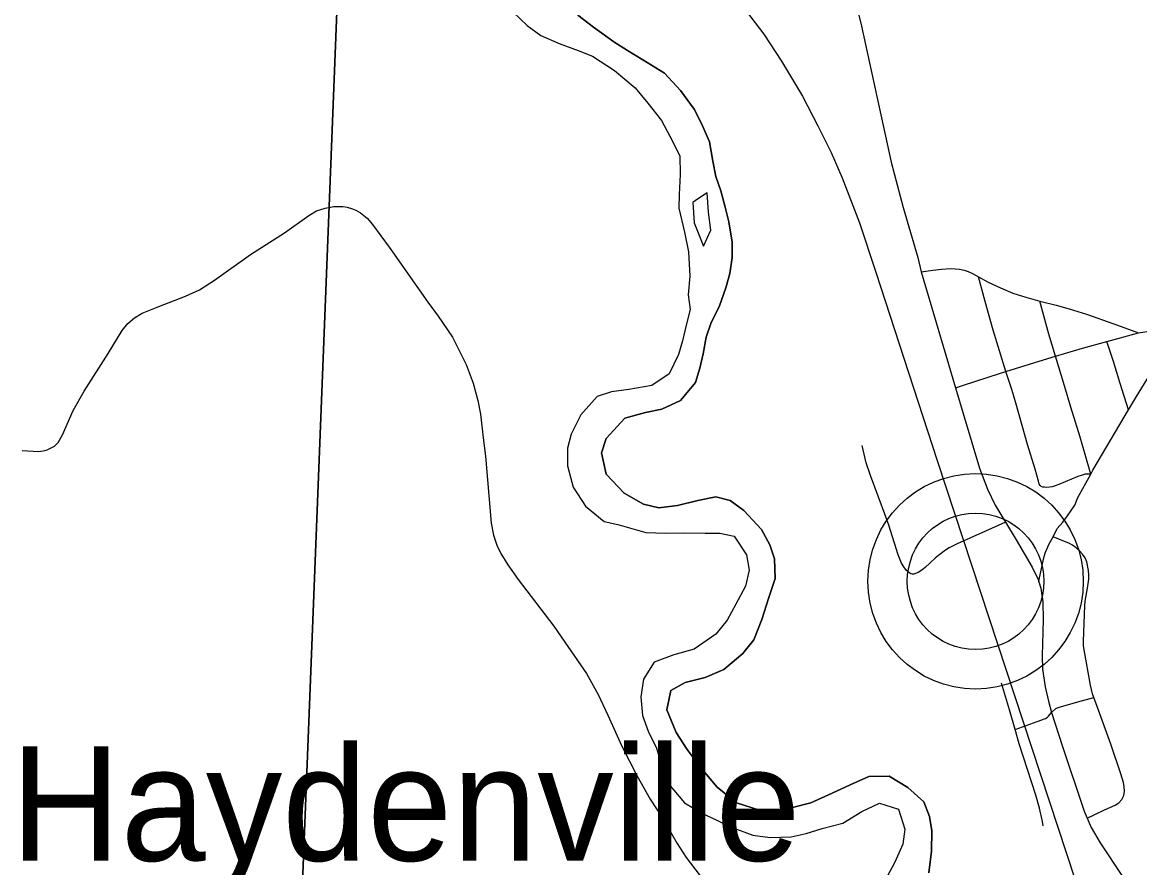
# Model space of a CAD drawing. Extents: x 39.8 to 73.8, y 13 to 35.
# Drawn here: x 46.061 to 46.833, y 28.175 to 28.759 of the extents above; entities that cross this region are included whole.
import ezdxf

# ---------------------------------------------------------------- set-up
doc = ezdxf.new("R2010")
doc.units = 0
for name, color, linetype in [('GM_X_Corporation', 7, 'Continuous'), ('GM_X_County_Road', 7, 'Continuous'), ('GM_X_Major_River', 7, 'Continuous'), ('GM_X_Rail_Line', 7, 'Continuous'), ('GM_X_Township_Road', 7, 'Continuous'), ('GM_X_Unincorporated', 7, 'Continuous'), ('GM_X_Unincorporated_Location', 7, 'Continuous'), ('GM_X_Unincorporated_Text', 7, 'Continuous')]:
    doc.layers.add(name, color=color, linetype=linetype)

msp = doc.modelspace()

# ---------------------------------------------------------------- linework, layer by layer
at = {"layer": 'GM_X_Corporation'}
for points in [[(45.2916, 29.0179), (46.28582, 28.96471), (46.24519, 27.93679), (45.23236, 28.00586)], [(46.28582, 28.96471), (47.30013, 28.91155), (47.3019, 28.79184), (47.22222, 27.86899), (46.24519, 27.93679)]]:
    msp.add_lwpolyline(points, close=True, dxfattribs=at)
at = {"layer": 'GM_X_County_Road'}
msp.add_lwpolyline([(46.63459, 28.77965), (46.64039, 28.75592), (46.66088, 28.662), (46.66908, 28.63058), (46.67932, 28.59608), (46.68156, 28.58627), (46.70544, 28.50615), (46.72201, 28.45054), (46.72735, 28.43606), (46.73279, 28.42498), (46.73982, 28.41328), (46.74716, 28.40104), (46.75836, 28.38231), (46.76236, 28.3738), (46.76286, 28.3722), (46.76425, 28.36776), (46.76563, 28.35839), (46.76594, 28.34588), (46.76521, 28.32105), (46.76553, 28.31181), (46.7672, 28.2996), (46.76956, 28.28976), (46.77157, 28.28194), (46.77913, 28.25912), (46.79416, 28.21382), (46.79637, 28.20883), (46.79916, 28.20255), (46.80526, 28.19183), (46.8208, 28.16863)], dxfattribs=at)
at = {"layer": 'GM_X_Major_River'}
for p, q in [((46.39983, 28.76566), (46.40937, 28.75627)), ((46.45516, 28.75517), (46.44449, 28.76341)), ((46.40937, 28.75627), (46.41888, 28.74954)), ((46.41888, 28.74954), (46.43142, 28.74397)), ((46.46925, 28.74507), (46.45516, 28.75517)), ((46.43142, 28.74397), (46.4447, 28.73916)), ((46.47876, 28.73909), (46.46925, 28.74507)), ((46.4447, 28.73916), (46.45458, 28.73509)), ((46.45458, 28.73509), (46.4698, 28.72537)), ((46.4894, 28.73275), (46.47876, 28.73909)), ((46.50424, 28.72341), (46.4894, 28.73275)), ((46.4698, 28.72537), (46.4839, 28.71337)), ((46.51532, 28.71138), (46.50424, 28.72341)), ((46.4839, 28.71337), (46.49269, 28.70284)), ((46.52489, 28.69859), (46.51532, 28.71138)), ((46.49269, 28.70284), (46.50226, 28.6908)), ((46.5299, 28.68878), (46.52489, 28.69859)), ((46.50226, 28.6908), (46.50803, 28.67987)), ((46.5353, 28.67595), (46.5299, 28.68878)), ((46.50803, 28.67987), (46.51496, 28.66629)), ((46.53769, 28.6627), (46.5353, 28.67595)), ((46.51496, 28.66629), (46.51507, 28.6534)), ((46.53967, 28.65211), (46.53769, 28.6627)), ((46.51507, 28.6534), (46.51443, 28.63975)), ((46.54316, 28.64229), (46.53967, 28.65211)), ((46.53372, 28.64069), (46.52719, 28.63633)), ((46.53459, 28.62743), (46.53372, 28.64069)), ((46.54629, 28.63095), (46.54316, 28.64229)), ((46.51443, 28.63975), (46.51414, 28.63028)), ((46.52719, 28.63633), (46.52394, 28.63416)), ((46.52394, 28.63416), (46.52482, 28.62014)), ((46.51414, 28.63028), (46.51806, 28.61364)), ((46.53621, 28.61494), (46.53459, 28.62743)), ((46.54865, 28.62074), (46.54629, 28.63095)), ((46.52482, 28.62014), (46.53127, 28.60399)), ((46.55104, 28.60674), (46.54865, 28.62074)), ((46.51806, 28.61364), (46.52083, 28.60002)), ((46.53127, 28.60399), (46.53621, 28.61494)), ((46.55113, 28.59613), (46.55104, 28.60674)), ((46.52083, 28.60002), (46.52173, 28.58336)), ((46.54934, 28.58513), (46.55113, 28.59613)), ((46.52173, 28.58336), (46.52071, 28.57046)), ((46.54677, 28.57525), (46.54934, 28.58513)), ((46.54235, 28.5627), (46.54677, 28.57525)), ((46.52071, 28.57046), (46.52194, 28.56024)), ((46.52194, 28.56024), (46.51937, 28.55037)), ((46.5364, 28.55052), (46.54235, 28.5627)), ((46.51937, 28.55037), (46.51683, 28.5386)), ((46.53308, 28.54102), (46.5364, 28.55052)), ((46.5309, 28.52963), (46.53308, 28.54102)), ((46.51683, 28.5386), (46.51388, 28.5291)), ((46.51388, 28.5291), (46.50757, 28.51578)), ((46.52872, 28.51976), (46.5309, 28.52963)), ((46.52578, 28.50988), (46.52872, 28.51976)), ((46.50757, 28.51578), (46.49553, 28.50771)), ((46.51529, 28.49728), (46.52578, 28.50988)), ((46.46757, 28.50329), (46.45776, 28.50017)), ((46.47966, 28.50491), (46.46757, 28.50329)), ((46.49553, 28.50771), (46.47966, 28.50491)), ((46.45776, 28.50017), (46.44652, 28.48756)), ((46.50248, 28.49148), (46.51529, 28.49728)), ((46.44652, 28.48756), (46.43982, 28.47423)), ((46.47681, 28.48518), (46.49115, 28.4891)), ((46.49115, 28.4891), (46.50248, 28.49148)), ((46.46407, 28.47104), (46.47681, 28.48518)), ((46.43982, 28.47423), (46.43726, 28.46436)), ((46.46075, 28.46116), (46.46407, 28.47104)), ((46.43726, 28.46436), (46.43737, 28.45223)), ((46.4639, 28.44641), (46.46075, 28.46116)), ((46.43737, 28.45223), (46.44128, 28.43749)), ((46.4765, 28.43326), (46.4639, 28.44641)), ((46.44128, 28.43749), (46.44972, 28.4243)), ((46.48981, 28.42581), (46.4765, 28.43326)), ((46.50043, 28.42325), (46.48981, 28.42581)), ((46.51328, 28.42488), (46.50043, 28.42325)), ((46.52724, 28.42842), (46.51328, 28.42488)), ((46.53971, 28.43081), (46.52724, 28.42842)), ((46.54957, 28.42824), (46.53971, 28.43081)), ((46.55909, 28.42151), (46.54957, 28.42824)), ((46.44972, 28.4243), (46.46267, 28.41381)), ((46.57131, 28.40836), (46.55909, 28.42151)), ((46.46267, 28.41381), (46.47215, 28.41162)), ((46.47215, 28.41162), (46.48163, 28.40906)), ((46.48163, 28.40906), (46.49149, 28.40611)), ((46.49149, 28.40611), (46.50512, 28.40586)), ((46.50512, 28.40586), (46.51836, 28.40598)), ((46.51836, 28.40598), (46.53236, 28.40573)), ((46.53236, 28.40573), (46.54258, 28.40582)), ((46.54258, 28.40582), (46.55243, 28.40364)), ((46.55243, 28.40364), (46.56087, 28.39083)), ((46.57708, 28.3978), (46.57131, 28.40836)), ((46.58019, 28.38798), (46.57708, 28.3978)), ((46.56087, 28.39083), (46.56285, 28.38024)), ((46.58069, 28.37434), (46.58019, 28.38798)), ((46.56285, 28.38024), (46.5603, 28.36923)), ((46.57626, 28.36141), (46.58069, 28.37434)), ((46.5603, 28.36923), (46.5536, 28.35666)), ((46.5536, 28.35666), (46.54764, 28.34562)), ((46.57147, 28.34621), (46.57626, 28.36141)), ((46.54764, 28.34562), (46.53978, 28.33607)), ((46.56592, 28.33214), (46.57147, 28.34621)), ((46.53978, 28.33607), (46.52473, 28.3257)), ((46.55844, 28.3226), (46.56592, 28.33214)), ((46.52473, 28.3257), (46.51077, 28.32178)), ((46.49719, 28.31674), (46.48973, 28.30492)), ((46.51077, 28.32178), (46.49719, 28.31674)), ((46.54529, 28.31149), (46.55844, 28.3226)), ((46.53247, 28.30607), (46.54529, 28.31149)), ((46.48973, 28.30492), (46.48794, 28.29278)), ((46.50871, 28.29713), (46.5185, 28.30253)), ((46.5185, 28.30253), (46.53247, 28.30607)), ((46.5058, 28.28384), (46.50871, 28.29713)), ((46.48794, 28.29278), (46.48919, 28.2799)), ((46.48919, 28.2799), (46.49307, 28.26895)), ((46.51237, 28.26799), (46.5058, 28.28384)), ((46.49307, 28.26895), (46.49885, 28.25725)), ((46.52004, 28.25631), (46.51237, 28.26799)), ((46.49885, 28.25725), (46.50274, 28.24441)), ((46.52961, 28.24351), (46.52004, 28.25631)), ((46.50274, 28.24441), (46.50701, 28.2327)), ((46.5407, 28.23035), (46.52961, 28.24351)), ((46.50701, 28.2327), (46.51809, 28.21954)), ((46.63263, 28.23195), (46.62019, 28.22615)), ((46.64544, 28.23775), (46.63263, 28.23195)), ((46.65944, 28.23788), (46.64544, 28.23775)), ((46.67237, 28.23004), (46.65944, 28.23788)), ((46.55404, 28.21948), (46.5407, 28.23035)), ((46.62019, 28.22615), (46.60549, 28.21957)), ((46.68343, 28.22028), (46.67237, 28.23004)), ((46.51809, 28.21954), (46.53064, 28.21207)), ((46.56997, 28.21432), (46.55404, 28.21948)), ((46.5919, 28.21604), (46.58209, 28.21368)), ((46.60549, 28.21957), (46.5919, 28.21604)), ((46.64074, 28.21345), (46.65279, 28.21925)), ((46.65279, 28.21925), (46.66607, 28.2152)), ((46.6873, 28.21009), (46.68343, 28.22028)), ((46.53064, 28.21207), (46.54052, 28.20761)), ((46.58209, 28.21368), (46.56997, 28.21432)), ((46.62756, 28.20537), (46.64074, 28.21345)), ((46.66607, 28.2152), (46.67035, 28.20122)), ((46.6889, 28.20025), (46.6873, 28.21009)), ((46.54052, 28.20761), (46.5504, 28.20278)), ((46.5504, 28.20278), (46.5652, 28.19723)), ((46.60227, 28.19832), (46.61322, 28.20183)), ((46.61322, 28.20183), (46.62756, 28.20537)), ((46.67035, 28.20122), (46.66893, 28.19097)), ((46.5652, 28.19723), (46.57733, 28.19544)), ((46.57733, 28.19544), (46.5917, 28.19595)), ((46.5917, 28.19595), (46.60227, 28.19832)), ((46.68865, 28.18623), (46.6889, 28.20025)), ((46.66893, 28.19097), (46.66337, 28.17842)), ((46.68689, 28.17105), (46.68865, 28.18623)), ((46.66337, 28.17842), (46.65815, 28.16852))]:
    msp.add_line(p, q, dxfattribs=at)
for points in [[(46.39983, 28.76566), (46.40937, 28.75627), (46.41888, 28.74954), (46.43142, 28.74397), (46.4447, 28.73916), (46.45458, 28.73509), (46.4698, 28.72537), (46.4839, 28.71337), (46.49269, 28.70284), (46.50226, 28.6908), (46.50803, 28.67987), (46.51496, 28.66629), (46.51507, 28.6534), (46.51443, 28.63975), (46.51414, 28.63028), (46.51806, 28.61364), (46.52083, 28.60002), (46.52173, 28.58336), (46.52071, 28.57046), (46.52194, 28.56024), (46.51937, 28.55037), (46.51683, 28.5386), (46.51388, 28.5291), (46.50757, 28.51578), (46.49553, 28.50771), (46.47966, 28.50491), (46.46757, 28.50329), (46.45776, 28.50017), (46.44652, 28.48756), (46.43982, 28.47423), (46.43726, 28.46436), (46.43737, 28.45223), (46.44128, 28.43749), (46.44972, 28.4243), (46.46267, 28.41381), (46.47215, 28.41162), (46.48163, 28.40906), (46.49149, 28.40611), (46.50512, 28.40586), (46.51836, 28.40598), (46.53236, 28.40573), (46.54258, 28.40582), (46.55243, 28.40364), (46.56087, 28.39083), (46.56285, 28.38024), (46.5603, 28.36923), (46.5536, 28.35666), (46.54764, 28.34562), (46.53978, 28.33607), (46.52473, 28.3257), (46.51077, 28.32178), (46.49719, 28.31674), (46.48973, 28.30492), (46.48794, 28.29278), (46.48919, 28.2799), (46.49307, 28.26895), (46.49885, 28.25725), (46.50274, 28.24441), (46.50701, 28.2327), (46.51809, 28.21954), (46.53064, 28.21207), (46.54052, 28.20761), (46.5504, 28.20278), (46.5652, 28.19723), (46.57733, 28.19544), (46.5917, 28.19595), (46.60227, 28.19832), (46.61322, 28.20183), (46.62756, 28.20537), (46.64074, 28.21345), (46.65279, 28.21925), (46.66607, 28.2152), (46.67035, 28.20122), (46.66893, 28.19097), (46.66337, 28.17842), (46.65815, 28.16852)], [(46.44449, 28.76341), (46.45516, 28.75517), (46.46925, 28.74507), (46.47876, 28.73909), (46.4894, 28.73275), (46.50424, 28.72341), (46.51532, 28.71138), (46.52489, 28.69859), (46.5299, 28.68878), (46.5353, 28.67595), (46.53769, 28.6627), (46.53967, 28.65211), (46.54316, 28.64229), (46.54629, 28.63095), (46.54865, 28.62074), (46.55104, 28.60674), (46.55113, 28.59613), (46.54934, 28.58513), (46.54677, 28.57525), (46.54235, 28.5627), (46.5364, 28.55052), (46.53308, 28.54102), (46.5309, 28.52963), (46.52872, 28.51976), (46.52578, 28.50988), (46.51529, 28.49728), (46.50248, 28.49148), (46.49115, 28.4891), (46.47681, 28.48518), (46.46407, 28.47104), (46.46075, 28.46116), (46.4639, 28.44641), (46.4765, 28.43326), (46.48981, 28.42581), (46.50043, 28.42325), (46.51328, 28.42488), (46.52724, 28.42842), (46.53971, 28.43081), (46.54957, 28.42824), (46.55909, 28.42151), (46.57131, 28.40836), (46.57708, 28.3978), (46.58019, 28.38798), (46.58069, 28.37434), (46.57626, 28.36141), (46.57147, 28.34621), (46.56592, 28.33214), (46.55844, 28.3226), (46.54529, 28.31149), (46.53247, 28.30607), (46.5185, 28.30253), (46.50871, 28.29713), (46.5058, 28.28384), (46.51237, 28.26799), (46.52004, 28.25631), (46.52961, 28.24351), (46.5407, 28.23035), (46.55404, 28.21948), (46.56997, 28.21432), (46.58209, 28.21368), (46.5919, 28.21604), (46.60549, 28.21957), (46.62019, 28.22615), (46.63263, 28.23195), (46.64544, 28.23775), (46.65944, 28.23788), (46.67237, 28.23004), (46.68343, 28.22028), (46.6873, 28.21009), (46.6889, 28.20025), (46.68865, 28.18623), (46.68689, 28.17105)]]:
    msp.add_lwpolyline(points, dxfattribs=at)
at = {"layer": 'GM_X_Rail_Line'}
msp.add_lwpolyline([(45.96233, 29.44021), (46.06621, 29.3238), (46.13469, 29.24664), (46.21352, 29.15829), (46.2865, 29.07679), (46.34179, 29.01466), (46.3979, 28.95186), (46.50897, 28.82727), (46.53953, 28.79286), (46.55506, 28.77399), (46.57293, 28.75044), (46.58513, 28.73174), (46.59966, 28.70752), (46.61018, 28.68698), (46.61936, 28.66877), (46.62705, 28.65123), (46.6389, 28.62017), (46.65026, 28.5861), (46.66646, 28.5365), (46.69268, 28.45583), (46.79975, 28.13066)], dxfattribs=at)
at = {"layer": 'GM_X_Township_Road'}
for points in [[(46.06056, 28.46285), (46.07174, 28.4622), (46.07495, 28.46254), (46.07768, 28.46337), (46.08281, 28.46581), (46.08531, 28.46834), (46.08841, 28.4736), (46.09578, 28.49052), (46.10338, 28.50389), (46.11991, 28.5299), (46.12957, 28.54573), (46.13339, 28.55052), (46.13809, 28.55455), (46.14342, 28.55772), (46.15481, 28.56225), (46.17322, 28.56932), (46.18299, 28.57392), (46.19335, 28.58043), (46.2183, 28.59814), (46.24166, 28.61317), (46.25846, 28.62525), (46.26384, 28.62833), (46.26972, 28.63027), (46.27584, 28.63127), (46.28205, 28.63142), (46.28512, 28.631), (46.28876, 28.62986), (46.29093, 28.62891), (46.29417, 28.62709), (46.29878, 28.62327), (46.30257, 28.61883), (46.31408, 28.60326), (46.31634, 28.60002)], [(46.31634, 28.60002), (46.34067, 28.56528), (46.34801, 28.55559), (46.35788, 28.54116), (46.36715, 28.52235), (46.37207, 28.50925), (46.37537, 28.49729), (46.37716, 28.48797), (46.37908, 28.47164), (46.38056, 28.45904), (46.38455, 28.41266), (46.38609, 28.4044), (46.38834, 28.39739), (46.39129, 28.3916), (46.396, 28.38382), (46.4032, 28.37376), (46.42787, 28.34158), (46.43742, 28.32757), (46.45043, 28.30883), (46.45851, 28.29425), (46.46514, 28.28003), (46.47487, 28.25872), (46.48506, 28.23829), (46.49445, 28.22207), (46.50264, 28.20933), (46.51311, 28.19138), (46.51919, 28.18178), (46.53856, 28.15645)], [(46.68156, 28.58627), (46.68958, 28.58733), (46.69575, 28.58814), (46.70197, 28.58843), (46.70508, 28.58834), (46.70819, 28.58801), (46.71122, 28.58735), (46.71418, 28.58643), (46.71702, 28.58518), (46.72125, 28.58287), (46.72795, 28.57921), (46.73634, 28.57513), (46.74497, 28.57157), (46.75384, 28.56864), (46.76356, 28.56608), (46.77491, 28.56311), (46.78393, 28.56066), (46.7958, 28.5569), (46.81415, 28.55049), (46.82485, 28.54672), (46.83186, 28.544)], [(46.74012, 28.51741), (46.73135, 28.54598), (46.72593, 28.56573), (46.72125, 28.58287)], [(46.79879, 28.44658), (46.79149, 28.47208), (46.78492, 28.49271), (46.78055, 28.50753), (46.77448, 28.5279), (46.76994, 28.5431), (46.76356, 28.56608)], [(46.70544, 28.50615), (46.71022, 28.50772), (46.7364, 28.51626), (46.74012, 28.51741), (46.7632, 28.5245), (46.77448, 28.5279), (46.79301, 28.53348), (46.80992, 28.53804), (46.83186, 28.544), (46.84053, 28.5456), (46.84357, 28.54637), (46.84685, 28.54736), (46.84991, 28.54861), (46.85473, 28.55084)], [(46.82483, 28.49096), (46.81911, 28.50915), (46.81448, 28.52425), (46.80992, 28.53804)], [(46.76286, 28.3722), (46.76341, 28.3748), (46.76592, 28.38661), (46.76662, 28.38965), (46.76756, 28.39261), (46.77001, 28.39835), (46.77273, 28.40325), (46.77563, 28.40887), (46.77948, 28.41327), (46.78277, 28.41766), (46.78771, 28.42507), (46.7899, 28.43028), (46.79879, 28.44658), (46.80021, 28.44919), (46.82483, 28.49096), (46.83031, 28.50015), (46.84991, 28.53184)], [(46.79879, 28.44658), (46.79493, 28.44643), (46.79287, 28.44591), (46.78977, 28.44486), (46.7767, 28.43934), (46.77414, 28.43837), (46.77209, 28.43775), (46.7702, 28.43749), (46.76844, 28.43736), (46.76694, 28.43742), (46.76575, 28.43762), (46.7646, 28.43809), (46.76384, 28.43877), (46.76321, 28.43991), (46.76265, 28.4416), (46.76034, 28.45), (46.75519, 28.46707), (46.74722, 28.49484), (46.74565, 28.50028), (46.74423, 28.50494), (46.74012, 28.51741)], [(46.73982, 28.41328), (46.73474, 28.41102), (46.70657, 28.39847), (46.70108, 28.39567), (46.69845, 28.39408), (46.69353, 28.39043), (46.6912, 28.38843), (46.68446, 28.38211), (46.68209, 28.38017), (46.6795, 28.37861), (46.67665, 28.37745), (46.6753, 28.37751), (46.67448, 28.3777), (46.67372, 28.37811), (46.67141, 28.38007), (46.66959, 28.38251), (46.66811, 28.38514), (46.66577, 28.39081), (46.65917, 28.41121), (46.65732, 28.41703), (46.64656, 28.44559), (46.64362, 28.45431), (46.64213, 28.46025), (46.6409, 28.46626)], [(46.79637, 28.20883), (46.80158, 28.21148), (46.8083, 28.21458), (46.8156, 28.21793), (46.81823, 28.21954), (46.82036, 28.22172), (46.82164, 28.22447), (46.8221, 28.22753), (46.8219, 28.2306), (46.82131, 28.23363), (46.81965, 28.2396), (46.8127, 28.26004), (46.80313, 28.28611), (46.80088, 28.29233), (46.80009, 28.29484), (46.79853, 28.30079), (46.79414, 28.32507), (46.79386, 28.32813), (46.79385, 28.33121), (46.79465, 28.35578), (46.79502, 28.35878), (46.79664, 28.36781), (46.79739, 28.37391), (46.79743, 28.377), (46.79713, 28.38), (46.79604, 28.38602), (46.79484, 28.38876), (46.79314, 28.39131), (46.7911, 28.39362), (46.7888, 28.39565), (46.78625, 28.3974), (46.78355, 28.39886), (46.7807, 28.40001), (46.77273, 28.40325)], [(46.76587, 28.20354), (46.76536, 28.2066), (46.76333, 28.21571), (46.76079, 28.2247), (46.74943, 28.26033), (46.74662, 28.27018), (46.74258, 28.28365), (46.73714, 28.3022)], [(46.74662, 28.27018), (46.76188, 28.27573), (46.76761, 28.27783), (46.76866, 28.27842), (46.76966, 28.27924), (46.77157, 28.28194), (46.77457, 28.28462), (46.77626, 28.28539), (46.78977, 28.28935), (46.80088, 28.29233)]]:
    msp.add_lwpolyline(points, dxfattribs=at)
at = {"layer": 'GM_X_Unincorporated'}
for radius in [0.0744, 0.04716]:
    msp.add_circle((46.7192, 28.37249), radius, dxfattribs=at)
at = {"layer": 'GM_X_Unincorporated_Location'}
msp.add_line((46.7192, 28.37249), (46.7192, 28.37249), dxfattribs=at)

# ---------------------------------------------------------------- texts
at = {"layer": 'GM_X_Unincorporated_Text'}
msp.add_text('Haydenville', height=0.0789773, rotation=0.00001, dxfattribs=at).set_placement((46.05237, 28.17947))

doc.saveas('drawing.dxf')
